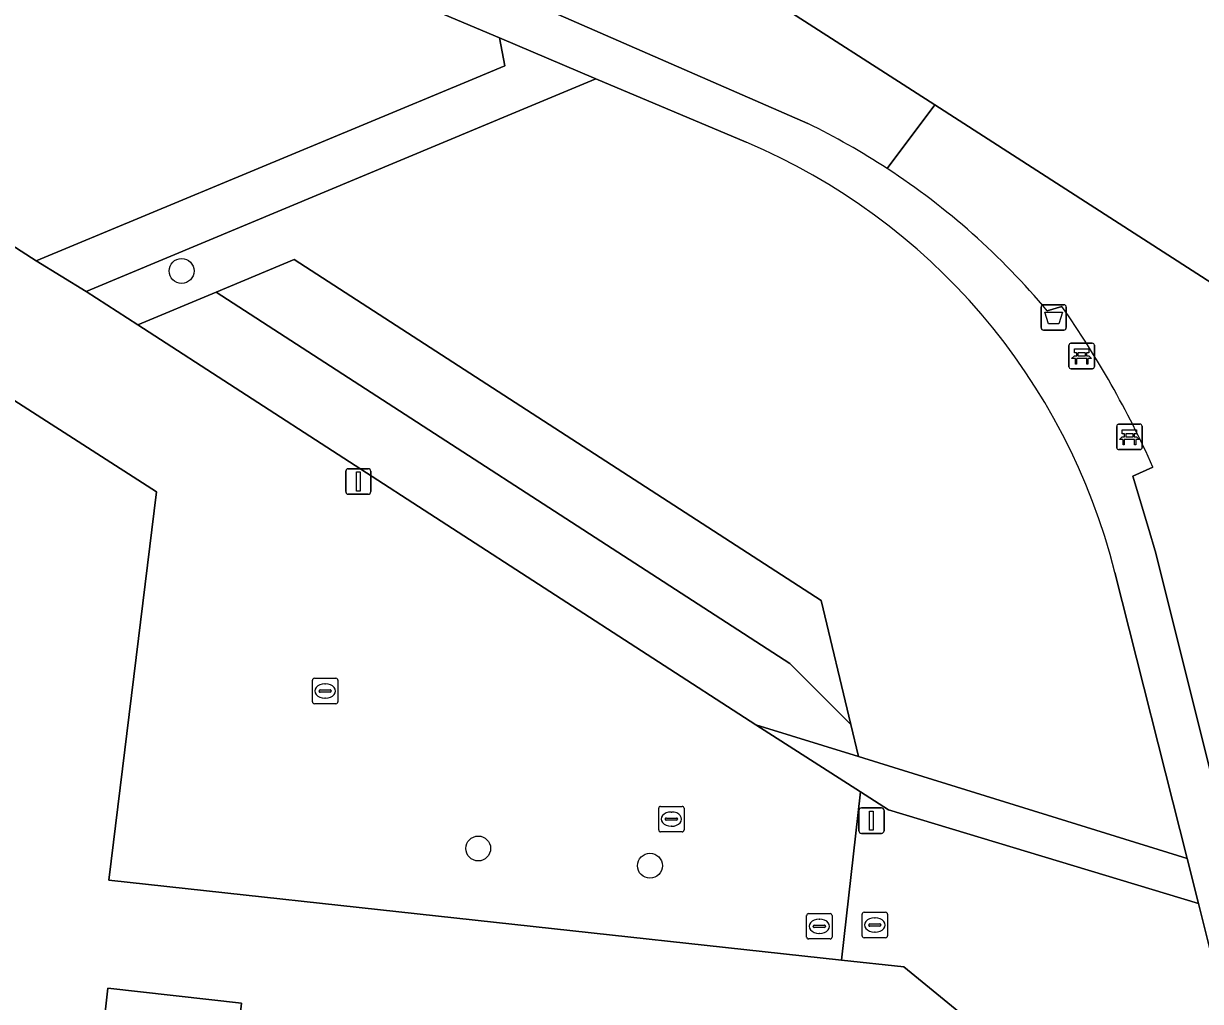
# Model space of a CAD drawing. Extents: x 162396 to 163643, y 386452 to 387406.
# Drawn here: x 163176.1 to 163222.42, y 386562.17 to 386600.63 of the extents above; entities that cross this region are included whole.
import ezdxf

# ---------------------------------------------------------------- set-up
doc = ezdxf.new("R2010")
doc.units = 0
for name, color, linetype in [('IMGEO_Afvalbak', 7, 'Continuous'), ('IMGEO_Bank', 7, 'Continuous'), ('IMGEO_Boom', 7, 'Continuous'), ('IMGEO_Brandkraan', 7, 'Continuous'), ('IMGEO_Erf', 7, 'Continuous'), ('IMGEO_Groenvoorziening', 7, 'Continuous'), ('IMGEO_Kolk', 7, 'Continuous'), ('IMGEO_Lichtmast', 7, 'Continuous'), ('IMGEO_Pand', 7, 'Continuous'), ('IMGEO_Rioolput', 7, 'Continuous'), ('IMGEO_Voetpad_halfverhard', 7, 'Continuous'), ('IMGEO_Voetpad_open', 7, 'Continuous')]:
    doc.layers.add(name, color=color, linetype=linetype)

msp = doc.modelspace()

# ---------------------------------------------------------------- linework, layer by layer
at = {"layer": 'IMGEO_Afvalbak'}
for p, q in [((163216.25, 386589.573), (163217.04, 386589.573)), ((163217.04, 386589.573), (163216.25, 386589.573)), ((163216.15, 386588.673), (163216.15, 386589.473)), ((163216.15, 386589.473), (163216.15, 386588.673)), ((163217.14, 386589.473), (163217.14, 386588.673)), ((163217.14, 386588.673), (163217.14, 386589.473)), ((163217.04, 386588.573), (163216.25, 386588.573)), ((163216.25, 386588.573), (163217.04, 386588.573))]:
    msp.add_line(p, q, dxfattribs=at)
msp.add_lwpolyline([(163216.293, 386589.287), (163216.997, 386589.287), (163216.848, 386588.817), (163216.442, 386588.817), (163216.293, 386589.287)], dxfattribs=at)
for centre, start, end in [((163216.25, 386589.473), 90, 180), ((163216.25, 386589.473), 90, 180), ((163217.04, 386589.473), 0, 90), ((163217.04, 386589.473), 360, 90), ((163216.25, 386588.673), 180, 270), ((163216.25, 386588.673), 180, 270), ((163217.04, 386588.673), 270, 0), ((163217.04, 386588.673), 270, 0)]:
    msp.add_arc(centre, 0.1, start, end, dxfattribs=at)
at = {"layer": 'IMGEO_Bank'}
for p, q in [((163217.246, 386587.133), (163217.246, 386587.974)), ((163217.246, 386587.974), (163217.246, 386587.133)), ((163217.321, 386588.058), (163218.162, 386588.058)), ((163218.162, 386588.058), (163217.321, 386588.058)), ((163217.555, 386587.564), (163217.555, 386587.67)), ((163217.599, 386587.67), (163217.599, 386587.564)), ((163217.887, 386587.676), (163217.605, 386587.676)), ((163217.893, 386587.564), (163217.893, 386587.67)), ((163217.937, 386587.67), (163217.937, 386587.564)), ((163218.246, 386587.983), (163218.246, 386587.142)), ((163218.246, 386587.142), (163218.246, 386587.983)), ((163217.943, 386587.456), (163217.55, 386587.456)), ((163217.605, 386587.558), (163217.887, 386587.558)), ((163218.171, 386587.058), (163217.33, 386587.058)), ((163217.33, 386587.058), (163218.171, 386587.058)), ((163219.201, 386584.874), (163220.042, 386584.874)), ((163220.042, 386584.874), (163219.201, 386584.874)), ((163219.126, 386583.949), (163219.126, 386584.79)), ((163219.126, 386584.79), (163219.126, 386583.949)), ((163219.435, 386584.38), (163219.435, 386584.486)), ((163219.479, 386584.486), (163219.479, 386584.38)), ((163219.767, 386584.492), (163219.485, 386584.492)), ((163219.773, 386584.38), (163219.773, 386584.486)), ((163219.817, 386584.486), (163219.817, 386584.38)), ((163220.126, 386584.799), (163220.126, 386583.958)), ((163220.126, 386583.958), (163220.126, 386584.799)), ((163219.823, 386584.272), (163219.43, 386584.272)), ((163219.485, 386584.374), (163219.767, 386584.374)), ((163220.051, 386583.874), (163219.21, 386583.874)), ((163219.21, 386583.874), (163220.051, 386583.874))]:
    msp.add_line(p, q, dxfattribs=at)
for points in [[(163217.549, 386587.676), (163217.463, 386587.676), (163217.463, 386587.837), (163218.026, 386587.837), (163218.026, 386587.676), (163217.943, 386587.676)], [(163217.493, 386587.456), (163217.351, 386587.456), (163217.463, 386587.558), (163217.549, 386587.558)], [(163217.543, 386587.449), (163217.543, 386587.242), (163217.5, 386587.242), (163217.5, 386587.449)], [(163217.943, 386587.558), (163218.026, 386587.558), (163218.138, 386587.456), (163217.999, 386587.456)], [(163217.993, 386587.449), (163217.993, 386587.242), (163217.949, 386587.242), (163217.949, 386587.449)], [(163219.429, 386584.492), (163219.343, 386584.492), (163219.343, 386584.653), (163219.906, 386584.653), (163219.906, 386584.492), (163219.823, 386584.492)], [(163219.373, 386584.272), (163219.231, 386584.272), (163219.343, 386584.374), (163219.429, 386584.374)], [(163219.423, 386584.265), (163219.423, 386584.058), (163219.38, 386584.058), (163219.38, 386584.265)], [(163219.823, 386584.374), (163219.906, 386584.374), (163220.018, 386584.272), (163219.879, 386584.272)], [(163219.873, 386584.265), (163219.873, 386584.058), (163219.829, 386584.058), (163219.829, 386584.265)]]:
    msp.add_lwpolyline(points, dxfattribs=at)
for centre, radius, start, end in [((163217.324, 386587.98), 0.0779, 92.4484, 184.2845), ((163217.324, 386587.98), 0.0779, 92.4484, 184.2845), ((163217.548, 386587.669), 0.00671, 2.8957, 87.1043), ((163217.605, 386587.669), 0.00671, 92.8957, 177.1043), ((163217.887, 386587.669), 0.00671, 2.8957, 87.1043), ((163217.944, 386587.669), 0.00671, 92.8957, 177.1043), ((163218.168, 386587.98), 0.0779, 2.4484, 94.2845), ((163218.168, 386587.98), 0.0779, 2.4484, 94.2845), ((163217.493, 386587.449), 0.00671, 2.8957, 87.1043), ((163217.55, 386587.449), 0.00671, 92.8957, 177.1043), ((163217.548, 386587.565), 0.00671, 272.8957, 357.1043), ((163217.605, 386587.565), 0.00671, 182.8957, 267.1043), ((163217.887, 386587.565), 0.00671, 272.8957, 357.1043), ((163217.944, 386587.565), 0.00671, 182.8957, 267.1043), ((163217.942, 386587.449), 0.00671, 2.8957, 87.1043), ((163217.999, 386587.449), 0.00671, 92.8957, 177.1043), ((163217.324, 386587.136), 0.0779, 182.4484, 274.2845), ((163217.324, 386587.136), 0.0779, 182.4484, 274.2845), ((163218.168, 386587.136), 0.0779, 272.4484, 4.2845), ((163218.168, 386587.136), 0.0779, 272.4484, 4.2845), ((163219.204, 386584.796), 0.0779, 92.4484, 184.2845), ((163219.204, 386584.796), 0.0779, 92.4484, 184.2845), ((163220.048, 386584.796), 0.0779, 2.4484, 94.2845), ((163220.048, 386584.796), 0.0779, 2.4484, 94.2845), ((163219.428, 386584.485), 0.00671, 2.8957, 87.1043), ((163219.485, 386584.485), 0.00671, 92.8957, 177.1043), ((163219.767, 386584.485), 0.00671, 2.8957, 87.1043), ((163219.824, 386584.485), 0.00671, 92.8957, 177.1043), ((163219.204, 386583.952), 0.0779, 182.4484, 274.2845), ((163219.204, 386583.952), 0.0779, 182.4484, 274.2845), ((163219.373, 386584.265), 0.00671, 2.8957, 87.1043), ((163219.43, 386584.265), 0.00671, 92.8957, 177.1043), ((163219.428, 386584.381), 0.00671, 272.8957, 357.1043), ((163219.485, 386584.381), 0.00671, 182.8957, 267.1043), ((163219.767, 386584.381), 0.00671, 272.8957, 357.1043), ((163219.824, 386584.381), 0.00671, 182.8957, 267.1043), ((163219.822, 386584.265), 0.00671, 2.8957, 87.1043), ((163219.879, 386584.265), 0.00671, 92.8957, 177.1043), ((163220.048, 386583.952), 0.0779, 272.4484, 4.2845), ((163220.048, 386583.952), 0.0779, 272.4484, 4.2845)]:
    msp.add_arc(centre, radius, start, end, dxfattribs=at)
at = {"layer": 'IMGEO_Boom'}
for centre in [(163182.322, 386590.902), (163193.996, 386568.185), (163200.756, 386567.506)]:
    msp.add_circle(centre, 0.489, dxfattribs=at)
at = {"layer": 'IMGEO_Brandkraan'}
for p, q in [((163206.923, 386564.699), (163206.923, 386565.551)), ((163206.998, 386565.625), (163207.85, 386565.625)), ((163207.924, 386565.551), (163207.924, 386564.699)), ((163207.182, 386565.119), (163207.182, 386565.131)), ((163207.62, 386565.082), (163207.222, 386565.082)), ((163207.225, 386565.168), (163207.623, 386565.168)), ((163207.411, 386565.405), (163207.436, 386565.405)), ((163207.666, 386565.131), (163207.666, 386565.119)), ((163207.85, 386564.625), (163206.998, 386564.625)), ((163207.434, 386564.845), (163207.409, 386564.845))]:
    msp.add_line(p, q, dxfattribs=at)
for points in [[(163206.923, 386564.699), (163206.923, 386565.551)], [(163206.998, 386565.625), (163207.85, 386565.625)], [(163207.924, 386565.551), (163207.924, 386564.699)], [(163207.85, 386564.625), (163206.998, 386564.625)]]:
    msp.add_lwpolyline(points, dxfattribs=at)
for centre, radius, start, end in [((163207, 386565.549), 0.0765, 91.552, 178.448), ((163207, 386565.549), 0.0765, 91.552, 178.448), ((163207.848, 386565.549), 0.0765, 1.552, 88.448), ((163207.848, 386565.549), 0.0765, 1.552, 88.448), ((163207.222, 386565.128), 0.0403, 85.8775, 175.7526), ((163207.219, 386565.118), 0.0366, 178.938, 274.7102), ((163207.623, 386565.125), 0.043, 264.8664, 352.4533), ((163207.627, 386565.13), 0.0386, 1.7309, 96.639), ((163207, 386564.701), 0.0765, 181.552, 268.448), ((163207, 386564.701), 0.0765, 181.552, 268.448), ((163207.848, 386564.701), 0.0765, 271.552, 358.448), ((163207.848, 386564.701), 0.0765, 271.552, 358.448)]:
    msp.add_arc(centre, radius, start, end, dxfattribs=at)
for centre, major_axis, ratio, start_param, end_param in [((163207.41, 386565.125), (-0.387, 0.002), 0.722429, 4.712389, 7.853982), ((163207.435, 386565.125), (-0.39, 0.002), 0.717154, 1.570796, 4.712389)]:
    msp.add_ellipse(centre, major_axis=major_axis, ratio=ratio, start_param=start_param, end_param=end_param, dxfattribs=at)
at = {"layer": 'IMGEO_Erf'}
for points in [[(163178.239, 386619.125), (163183.965, 386615.442), (163198.559, 386606.056), (163211.965, 386597.434), (163249.425, 386573.342), (163251.239, 386592.888), (163251.454, 386607.344), (163250.805, 386618.184), (163250.246, 386624.471), (163249.925, 386628.483), (163248.041, 386642.041), (163244.476, 386657.409), (163240.024, 386671.974), (163234.289, 386686.083), (163227.316, 386699.623)], [(163219.905, 386556.9), (163215.727, 386559.453), (163210.744, 386563.528), (163208.288, 386563.796), (163179.455, 386566.945), (163181.339, 386582.22), (163162.868, 386594.067), (163162.747, 386593.885), (163148.669, 386572.762)]]:
    msp.add_lwpolyline(points, dxfattribs=at)
msp.add_lwpolyline([(163169.939, 386550.628), (163166.36, 386551.027), (163167.544, 386561.698), (163171.13, 386561.297), (163177.39, 386560.599), (163177.287, 386559.674), (163179.062, 386559.476), (163179.42, 386562.686), (163184.674, 386562.1), (163184.12, 386557.131), (163183.087, 386547.877), (163176.922, 386548.565), (163177.064, 386549.833)], close=True, dxfattribs=at)
at = {"layer": 'IMGEO_Groenvoorziening'}
for points in [[(163210.093, 386594.93), (163211.965, 386597.434), (163198.559, 386606.056), (163183.965, 386615.442), (163182.673, 386613.895), (163196.461, 386605.027), (163194.137, 386602.319), (163206.974, 386596.701)], [(163198.627, 386598.466), (163195.638, 386597.219), (163178.562, 386590.099), (163180.6, 386588.781), (163183.679, 386590.065), (163186.759, 386591.35), (163207.494, 386577.941), (163208.657, 386573.068), (163208.959, 386571.799), (163210.36, 386571.365), (163221.893, 386567.793), (163219.057, 386579.046)], [(163204.547, 386595.964), (163198.627, 386598.466)], [(163211.965, 386597.434), (163210.093, 386594.93)], [(163248.514, 386565.269), (163249.277, 386572.055), (163249.425, 386573.342), (163211.965, 386597.434)], [(163216.389, 386589.337), (163216.968, 386589.507)], [(163220.551, 386583.188), (163219.754, 386582.837), (163220.368, 386580.82), (163220.667, 386579.806), (163224.955, 386562.63)]]:
    msp.add_lwpolyline(points, dxfattribs=at)
for points in [[(163184.479, 386604.445), (163174.056, 386608.85), (163172.55, 386609.437), (163165.428, 386598.489), (163176.603, 386591.3), (163193.76, 386598.435), (163195.039, 386598.967), (163194.839, 386600.067)], [(163186.759, 386591.35), (163183.679, 386590.065), (163206.264, 386575.46), (163208.657, 386573.068), (163207.494, 386577.941)], [(163183.679, 386590.065), (163180.6, 386588.781), (163204.928, 386573.048), (163208.959, 386571.799), (163208.657, 386573.068), (163206.264, 386575.46)], [(163224.158, 386560.561), (163223.647, 386560.834), (163222.34, 386566.019), (163210.146, 386569.707), (163209.046, 386570.411), (163208.288, 386563.796), (163210.744, 386563.528), (163215.727, 386559.453), (163219.905, 386556.9), (163243.313, 386542.596), (163243.688, 386542.308), (163243.931, 386542.838), (163243.292, 386543.13), (163245.115, 386549.359), (163242.249, 386550.89)]]:
    msp.add_lwpolyline(points, close=True, dxfattribs=at)
for centre, radius, start, end in [((163194.306, 386570.759), 28.87, 56.8503, 63.973), ((163194.815, 386572.936), 25, 14.1469, 67.0903), ((163194.431, 386570.959), 28.634, 39.9277, 56.8402), ((163185.915, 386567.724), 37.931, 24.0594, 35.0488)]:
    msp.add_arc(centre, radius, start, end, dxfattribs=at)
at = {"layer": 'IMGEO_Kolk'}
for p, q in [((163187.472, 386573.954), (163187.472, 386574.806)), ((163187.547, 386574.88), (163188.399, 386574.88)), ((163188.473, 386574.806), (163188.473, 386573.954)), ((163187.731, 386574.374), (163187.731, 386574.386)), ((163188.169, 386574.337), (163187.771, 386574.337)), ((163187.774, 386574.423), (163188.172, 386574.423)), ((163187.96, 386574.66), (163187.985, 386574.66)), ((163188.215, 386574.386), (163188.215, 386574.374)), ((163188.399, 386573.88), (163187.547, 386573.88)), ((163187.983, 386574.1), (163187.958, 386574.1)), ((163201.099, 386568.914), (163201.099, 386569.766)), ((163201.174, 386569.84), (163202.026, 386569.84)), ((163201.587, 386569.62), (163201.612, 386569.62)), ((163202.1, 386569.766), (163202.1, 386568.914)), ((163201.358, 386569.334), (163201.358, 386569.346)), ((163201.796, 386569.297), (163201.398, 386569.297)), ((163201.401, 386569.383), (163201.799, 386569.383)), ((163201.842, 386569.346), (163201.842, 386569.334)), ((163202.026, 386568.84), (163201.174, 386568.84)), ((163201.61, 386569.06), (163201.585, 386569.06))]:
    msp.add_line(p, q, dxfattribs=at)
for points in [[(163187.472, 386573.954), (163187.472, 386574.806)], [(163187.547, 386574.88), (163188.399, 386574.88)], [(163188.473, 386574.806), (163188.473, 386573.954)], [(163188.399, 386573.88), (163187.547, 386573.88)], [(163201.099, 386568.914), (163201.099, 386569.766)], [(163201.174, 386569.84), (163202.026, 386569.84)], [(163202.1, 386569.766), (163202.1, 386568.914)], [(163202.026, 386568.84), (163201.174, 386568.84)]]:
    msp.add_lwpolyline(points, dxfattribs=at)
for centre, radius, start, end in [((163187.549, 386574.804), 0.0765, 91.552, 178.448), ((163187.549, 386574.804), 0.0765, 91.552, 178.448), ((163188.397, 386574.804), 0.0765, 1.552, 88.448), ((163188.397, 386574.804), 0.0765, 1.552, 88.448), ((163187.771, 386574.383), 0.0403, 85.8775, 175.7526), ((163187.768, 386574.373), 0.0366, 178.938, 274.7102), ((163188.172, 386574.38), 0.043, 264.8664, 352.4533), ((163188.176, 386574.385), 0.0386, 1.7309, 96.639), ((163187.549, 386573.956), 0.0765, 181.552, 268.448), ((163187.549, 386573.956), 0.0765, 181.552, 268.448), ((163188.397, 386573.956), 0.0765, 271.552, 358.448), ((163188.397, 386573.956), 0.0765, 271.552, 358.448), ((163201.176, 386569.764), 0.0765, 91.552, 178.448), ((163201.176, 386569.764), 0.0765, 91.552, 178.448), ((163202.024, 386569.764), 0.0765, 1.552, 88.448), ((163202.024, 386569.764), 0.0765, 1.552, 88.448), ((163201.398, 386569.343), 0.0403, 85.8775, 175.7526), ((163201.395, 386569.333), 0.0366, 178.938, 274.7102), ((163201.799, 386569.34), 0.043, 264.8664, 352.4533), ((163201.803, 386569.345), 0.0386, 1.7309, 96.639), ((163201.176, 386568.916), 0.0765, 181.552, 268.448), ((163201.176, 386568.916), 0.0765, 181.552, 268.448), ((163202.024, 386568.916), 0.0765, 271.552, 358.448), ((163202.024, 386568.916), 0.0765, 271.552, 358.448)]:
    msp.add_arc(centre, radius, start, end, dxfattribs=at)
for centre, major_axis, ratio, start_param, end_param in [((163187.959, 386574.38), (-0.387, 0.002), 0.722429, 4.712389, 7.853982), ((163187.984, 386574.38), (-0.39, 0.002), 0.717154, 1.570796, 4.712389), ((163201.586, 386569.34), (-0.387, 0.002), 0.722429, 4.712389, 7.853982), ((163201.611, 386569.34), (-0.39, 0.002), 0.717154, 1.570796, 4.712389)]:
    msp.add_ellipse(centre, major_axis=major_axis, ratio=ratio, start_param=start_param, end_param=end_param, dxfattribs=at)
at = {"layer": 'IMGEO_Lichtmast'}
for p, q in [((163188.781, 386582.221), (163188.781, 386583.021)), ((163188.781, 386583.021), (163188.781, 386582.221)), ((163188.881, 386583.121), (163189.671, 386583.121)), ((163189.671, 386583.121), (163188.881, 386583.121)), ((163189.771, 386583.021), (163189.771, 386582.221)), ((163189.771, 386582.221), (163189.771, 386583.021)), ((163189.671, 386582.121), (163188.881, 386582.121)), ((163188.881, 386582.121), (163189.671, 386582.121)), ((163208.977, 386568.881), (163208.977, 386569.681)), ((163208.977, 386569.681), (163208.977, 386568.881)), ((163209.077, 386569.781), (163209.867, 386569.781)), ((163209.867, 386569.781), (163209.077, 386569.781)), ((163209.967, 386569.681), (163209.967, 386568.881)), ((163209.967, 386568.881), (163209.967, 386569.681)), ((163209.867, 386568.781), (163209.077, 386568.781)), ((163209.077, 386568.781), (163209.867, 386568.781))]:
    msp.add_line(p, q, dxfattribs=at)
for points in [[(163189.201, 386582.996), (163189.351, 386582.996), (163189.351, 386582.246), (163189.201, 386582.246), (163189.201, 386582.996)], [(163209.397, 386569.656), (163209.547, 386569.656), (163209.547, 386568.906), (163209.397, 386568.906), (163209.397, 386569.656)]]:
    msp.add_lwpolyline(points, dxfattribs=at)
for centre, start, end in [((163188.881, 386583.021), 90, 180), ((163188.881, 386583.021), 90, 180), ((163189.671, 386583.021), 0, 90), ((163189.671, 386583.021), 360, 90), ((163188.881, 386582.221), 180, 270), ((163188.881, 386582.221), 180, 270), ((163189.671, 386582.221), 270, 0), ((163189.671, 386582.221), 270, 0), ((163209.077, 386569.681), 90, 180), ((163209.077, 386569.681), 90, 180), ((163209.867, 386569.681), 0, 90), ((163209.867, 386569.681), 360, 90), ((163209.077, 386568.881), 180, 270), ((163209.077, 386568.881), 180, 270), ((163209.867, 386568.881), 270, 0), ((163209.867, 386568.881), 270, 0)]:
    msp.add_arc(centre, 0.1, start, end, dxfattribs=at)
at = {"layer": 'IMGEO_Pand'}
msp.add_lwpolyline([(163171.13, 386561.297), (163167.544, 386561.698), (163166.36, 386551.027), (163169.939, 386550.628), (163177.064, 386549.833), (163176.922, 386548.565), (163183.087, 386547.877), (163184.12, 386557.131), (163184.674, 386562.1), (163179.42, 386562.686), (163179.062, 386559.476), (163177.287, 386559.674), (163177.39, 386560.599)], close=True, dxfattribs=at)
at = {"layer": 'IMGEO_Rioolput'}
for p, q in [((163209.105, 386564.75), (163209.105, 386565.602)), ((163209.18, 386565.676), (163210.032, 386565.676)), ((163209.593, 386565.456), (163209.618, 386565.456)), ((163210.106, 386565.602), (163210.106, 386564.75)), ((163209.364, 386565.17), (163209.364, 386565.182)), ((163209.802, 386565.133), (163209.404, 386565.133)), ((163209.407, 386565.219), (163209.805, 386565.219)), ((163209.848, 386565.182), (163209.848, 386565.17)), ((163210.032, 386564.676), (163209.18, 386564.676)), ((163209.616, 386564.896), (163209.591, 386564.896))]:
    msp.add_line(p, q, dxfattribs=at)
for points in [[(163209.105, 386564.75), (163209.105, 386565.602)], [(163209.18, 386565.676), (163210.032, 386565.676)], [(163210.106, 386565.602), (163210.106, 386564.75)], [(163210.032, 386564.676), (163209.18, 386564.676)]]:
    msp.add_lwpolyline(points, dxfattribs=at)
for centre, radius, start, end in [((163209.182, 386565.6), 0.0765, 91.552, 178.448), ((163209.182, 386565.6), 0.0765, 91.552, 178.448), ((163210.03, 386565.6), 0.0765, 1.552, 88.448), ((163210.03, 386565.6), 0.0765, 1.552, 88.448), ((163209.404, 386565.179), 0.0403, 85.8775, 175.7526), ((163209.401, 386565.169), 0.0366, 178.938, 274.7102), ((163209.805, 386565.176), 0.043, 264.8664, 352.4533), ((163209.809, 386565.181), 0.0386, 1.7309, 96.639), ((163209.182, 386564.752), 0.0765, 181.552, 268.448), ((163209.182, 386564.752), 0.0765, 181.552, 268.448), ((163210.03, 386564.752), 0.0765, 271.552, 358.448), ((163210.03, 386564.752), 0.0765, 271.552, 358.448)]:
    msp.add_arc(centre, radius, start, end, dxfattribs=at)
for centre, major_axis, ratio, start_param, end_param in [((163209.592, 386565.176), (-0.387, 0.002), 0.722429, 4.712389, 7.853982), ((163209.617, 386565.176), (-0.39, 0.002), 0.717154, 1.570796, 4.712389)]:
    msp.add_ellipse(centre, major_axis=major_axis, ratio=ratio, start_param=start_param, end_param=end_param, dxfattribs=at)
at = {"layer": 'IMGEO_Voetpad_halfverhard'}
for points in [[(163194.137, 386602.319), (163175.187, 386610.613), (163175.119, 386610.507), (163174.056, 386608.85), (163184.479, 386604.445), (163194.839, 386600.067), (163198.627, 386598.466), (163204.547, 386595.964)], [(163206.974, 386596.701), (163194.137, 386602.319)], [(163216.968, 386589.507), (163216.389, 386589.337)], [(163224.955, 386562.63), (163220.667, 386579.806), (163220.368, 386580.82), (163219.754, 386582.837), (163220.551, 386583.188)], [(163219.057, 386579.046), (163221.893, 386567.793), (163222.34, 386566.019), (163223.647, 386560.834), (163224.158, 386560.561), (163242.249, 386550.89), (163245.115, 386549.359), (163245.446, 386550.757), (163225.887, 386561.293)]]:
    msp.add_lwpolyline(points, dxfattribs=at)
for points in [[(163195.638, 386597.219), (163198.627, 386598.466), (163194.839, 386600.067), (163195.039, 386598.967), (163193.76, 386598.435), (163176.603, 386591.3), (163178.562, 386590.099)], [(163210.36, 386571.365), (163208.959, 386571.799), (163204.928, 386573.048), (163209.046, 386570.411), (163210.146, 386569.707), (163222.34, 386566.019), (163221.893, 386567.793)]]:
    msp.add_lwpolyline(points, close=True, dxfattribs=at)
for centre, radius, start, end in [((163194.306, 386570.759), 28.87, 56.8503, 63.973), ((163194.815, 386572.936), 25, 14.1469, 67.0903), ((163194.431, 386570.959), 28.634, 39.9277, 56.8402), ((163185.915, 386567.724), 37.931, 24.0594, 35.0488)]:
    msp.add_arc(centre, radius, start, end, dxfattribs=at)
at = {"layer": 'IMGEO_Voetpad_open'}
msp.add_lwpolyline([(163180.6, 386588.781), (163178.562, 386590.099), (163176.603, 386591.3), (163165.428, 386598.489), (163162.868, 386594.067), (163181.339, 386582.22), (163179.455, 386566.945), (163208.288, 386563.796), (163209.046, 386570.411), (163204.928, 386573.048)], close=True, dxfattribs=at)

doc.saveas('drawing.dxf')
